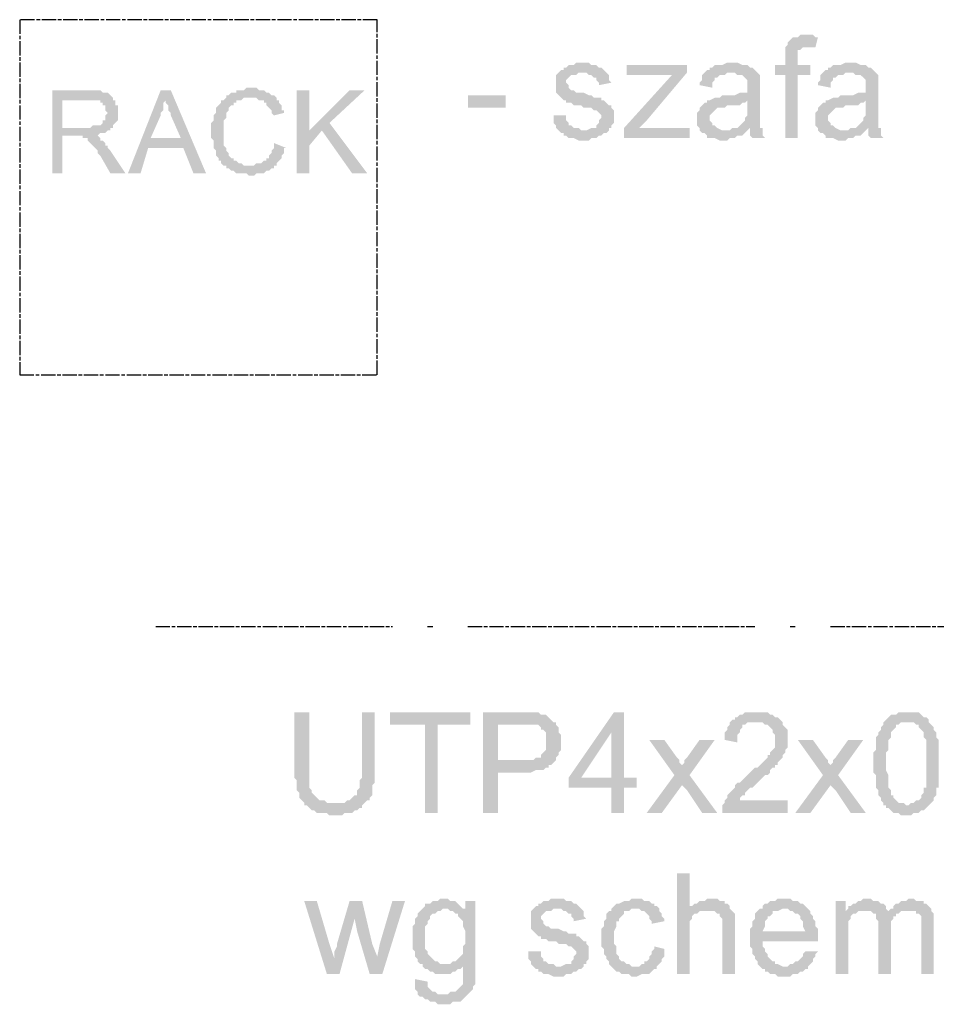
# Model space of a CAD drawing. Header units: millimetres. Extents: x -523 to 1404227, y -783705 to 1038705.
# Tile 430 of 508: x 708755 to 710296, y 233399 to 235054. Entities that reach past the tile are written whole.
import ezdxf

# ---------------------------------------------------------------- set-up
doc = ezdxf.new("R2010")
doc.units = ezdxf.units.MM
doc.linetypes.add('ACAD_ISO08W100', pattern=[36, 24, -3, 6, -3])
doc.layers.add('!!ELEKTRYKA', color=7, linetype='Continuous')

msp = doc.modelspace()

# ---------------------------------------------------------------- hatches: boundary and pattern name
at = {"layer": '!!ELEKTRYKA', "linetype": 'ACAD_ISO08W100'}
for color, points in [(7, [(710076, 235028.82), (710067.53, 235028.82), (710063.3, 235024.59), (710054.83, 235024.59), (710050.6, 235020.35), (710046.36, 235016.12), (710046.36, 235011.88), (710042.13, 235007.65), (710080.23, 235007.65), (710080.23, 235007.65), (710088.7, 235007.65), (710092.93, 235007.65), (710097.16, 235024.59), (710092.93, 235024.59), (710088.7, 235028.82), (710084.46, 235028.82), (710080.23, 235028.82)]), (7, [(710042.13, 235007.65), (710042.13, 235007.65), (710042.13, 234978.02), (710025.2, 234978.02), (710025.2, 234961.08), (710042.13, 234961.08), (710042.13, 234855.25), (710063.3, 234855.25), (710063.3, 234961.08), (710084.46, 234961.08), (710084.46, 234978.02), (710063.3, 234978.02), (710063.3, 234990.72), (710063.3, 234990.72), (710063.3, 234999.18), (710063.3, 235003.42), (710067.53, 235003.42), (710067.53, 235003.42), (710071.76, 235007.65), (710076, 235007.65), (710080.23, 235007.65)]), (7, [(709699.22, 234982.25), (709690.75, 234982.25), (709686.52, 234978.02), (709678.05, 234978.02), (709673.82, 234973.78), (709669.59, 234973.78), (709669.59, 234969.55), (709665.35, 234969.55), (709661.12, 234965.32), (709703.45, 234965.32), (709703.45, 234965.32), (709707.69, 234965.32), (709711.92, 234961.08), (709716.15, 234961.08), (709720.39, 234956.85), (709724.62, 234956.85), (709724.62, 234952.62), (709728.85, 234948.38), (709728.85, 234944.15), (709750.02, 234948.38), (709750.02, 234948.38), (709745.79, 234952.62), (709745.79, 234956.85), (709745.79, 234961.08), (709741.56, 234965.32), (709741.56, 234965.32), (709737.32, 234969.55), (709733.09, 234973.78), (709728.85, 234973.78), (709724.62, 234978.02), (709724.62, 234978.02), (709720.39, 234978.02), (709716.15, 234978.02), (709711.92, 234982.25), (709703.45, 234982.25)]), (7, [(709877.03, 234978.02), (709775.42, 234978.02), (709775.42, 234961.08), (709851.62, 234961.08), (709877.03, 234965.32)]), (7, [(709953.23, 234982.25), (709944.76, 234982.25), (709936.29, 234978.02), (709923.59, 234978.02), (709919.36, 234973.78), (709915.13, 234973.78), (709915.13, 234969.55), (709910.89, 234969.55), (709906.66, 234965.32), (709948.99, 234965.32), (709953.23, 234965.32), (709957.46, 234965.32), (709961.69, 234961.08), (709965.93, 234961.08), (709970.16, 234961.08), (709974.39, 234956.85), (709974.39, 234956.85), (709978.63, 234952.62), (709978.63, 234948.38), (709978.63, 234944.15), (709978.63, 234939.92), (709978.63, 234939.92), (709978.63, 234931.45), (709974.39, 234931.45), (709974.39, 234931.45), (709970.16, 234931.45), (709965.93, 234931.45), (709957.46, 234927.22), (709953.23, 234927.22), (709948.99, 234927.22), (709940.53, 234927.22), (709936.29, 234927.22), (709932.06, 234922.98), (709927.83, 234922.98), (709923.59, 234922.98), (709923.59, 234922.98), (709915.13, 234918.75), (709910.89, 234918.75), (709978.63, 234918.75), (709978.63, 234910.28), (709978.63, 234906.05), (709978.63, 234901.82), (709978.63, 234897.58), (709978.63, 234893.35), (709974.39, 234889.12), (709974.39, 234889.12), (709974.39, 234884.88), (709970.16, 234880.65), (709965.93, 234876.41), (709961.69, 234872.18), (709957.46, 234872.18), (709953.23, 234872.18), (709982.86, 234872.18), (709982.86, 234867.95), (709982.86, 234863.71), (709982.86, 234859.48), (709987.09, 234855.25), (710008.26, 234855.25), (710008.26, 234855.25), (710004.03, 234859.48), (710004.03, 234863.71), (710004.03, 234872.18), (709999.8, 234872.18), (709999.8, 234876.41), (709999.8, 234876.41), (709999.8, 234880.65), (709999.8, 234889.12), (709999.8, 234893.35), (709999.8, 234897.58), (709999.8, 234906.05), (709999.8, 234935.68), (709999.8, 234935.68), (709999.8, 234939.92), (709999.8, 234948.38), (709999.8, 234952.62), (709999.8, 234952.62), (709999.8, 234956.85), (709999.8, 234961.08), (709995.56, 234965.32), (709991.33, 234969.55), (709991.33, 234969.55), (709987.09, 234973.78), (709982.86, 234973.78), (709978.63, 234978.02), (709978.63, 234978.02), (709974.39, 234978.02), (709970.16, 234978.02), (709961.69, 234982.25), (709957.46, 234982.25)]), (7, [(710152.2, 234982.25), (710143.73, 234982.25), (710135.27, 234978.02), (710122.57, 234978.02), (710118.33, 234973.78), (710114.1, 234973.78), (710114.1, 234969.55), (710109.86, 234969.55), (710105.63, 234965.32), (710147.97, 234965.32), (710152.2, 234965.32), (710156.43, 234965.32), (710160.67, 234961.08), (710164.9, 234961.08), (710169.13, 234961.08), (710173.37, 234956.85), (710173.37, 234956.85), (710177.6, 234952.62), (710177.6, 234948.38), (710177.6, 234944.15), (710177.6, 234939.92), (710177.6, 234939.92), (710177.6, 234931.45), (710173.37, 234931.45), (710173.37, 234931.45), (710169.13, 234931.45), (710164.9, 234931.45), (710156.43, 234927.22), (710152.2, 234927.22), (710147.97, 234927.22), (710139.5, 234927.22), (710135.27, 234927.22), (710131.03, 234922.98), (710126.8, 234922.98), (710122.57, 234922.98), (710122.57, 234922.98), (710114.1, 234918.75), (710109.86, 234918.75), (710177.6, 234918.75), (710177.6, 234910.28), (710177.6, 234906.05), (710177.6, 234901.82), (710177.6, 234897.58), (710177.6, 234893.35), (710173.37, 234889.12), (710173.37, 234889.12), (710173.37, 234884.88), (710169.13, 234880.65), (710164.9, 234876.41), (710160.67, 234872.18), (710156.43, 234872.18), (710152.2, 234872.18), (710181.83, 234872.18), (710181.83, 234867.95), (710181.83, 234863.71), (710181.83, 234859.48), (710186.07, 234855.25), (710207.23, 234855.25), (710207.23, 234855.25), (710203, 234859.48), (710203, 234863.71), (710203, 234872.18), (710198.77, 234872.18), (710198.77, 234876.41), (710198.77, 234876.41), (710198.77, 234880.65), (710198.77, 234889.12), (710198.77, 234893.35), (710198.77, 234897.58), (710198.77, 234906.05), (710198.77, 234935.68), (710198.77, 234935.68), (710198.77, 234939.92), (710198.77, 234948.38), (710198.77, 234952.62), (710198.77, 234952.62), (710198.77, 234956.85), (710198.77, 234961.08), (710194.53, 234965.32), (710190.3, 234969.55), (710190.3, 234969.55), (710186.07, 234973.78), (710181.83, 234973.78), (710177.6, 234978.02), (710177.6, 234978.02), (710173.37, 234978.02), (710169.13, 234978.02), (710160.67, 234982.25), (710156.43, 234982.25)]), (7, [(709661.12, 234965.32), (709656.89, 234961.08), (709656.89, 234961.08), (709656.89, 234944.15), (709656.89, 234944.15), (709656.89, 234935.68), (709656.89, 234931.45), (709661.12, 234927.22), (709661.12, 234927.22), (709665.35, 234922.98), (709669.59, 234918.75), (709673.82, 234918.75), (709673.82, 234918.75), (709673.82, 234914.52), (709678.05, 234914.52), (709682.29, 234914.52), (709686.52, 234910.28), (709690.75, 234910.28), (709699.22, 234910.28), (709703.45, 234906.05), (709707.69, 234906.05), (709716.15, 234906.05), (709720.39, 234901.82), (709724.62, 234901.82), (709724.62, 234901.82), (709728.85, 234897.58), (709733.09, 234893.35), (709733.09, 234889.12), (709733.09, 234889.12), (709728.85, 234884.88), (709728.85, 234880.65), (709724.62, 234876.41), (709724.62, 234872.18), (709720.39, 234872.18), (709716.15, 234872.18), (709707.69, 234867.95), (709703.45, 234867.95), (709661.12, 234867.95), (709665.35, 234863.71), (709669.59, 234863.71), (709669.59, 234863.71), (709669.59, 234859.48), (709673.82, 234859.48), (709678.05, 234855.25), (709682.29, 234855.25), (709686.52, 234855.25), (709694.99, 234851.01), (709699.22, 234851.01), (709703.45, 234851.01), (709707.69, 234851.01), (709711.92, 234851.01), (709716.15, 234855.25), (709720.39, 234855.25), (709724.62, 234855.25), (709728.85, 234859.48), (709733.09, 234859.48), (709737.32, 234863.71), (709741.56, 234863.71), (709745.79, 234867.95), (709745.79, 234872.18), (709750.02, 234872.18), (709750.02, 234876.41), (709754.26, 234880.65), (709754.26, 234884.88), (709754.26, 234893.35), (709754.26, 234893.35), (709754.26, 234897.58), (709754.26, 234901.82), (709750.02, 234906.05), (709750.02, 234910.28), (709745.79, 234910.28), (709741.56, 234914.52), (709737.32, 234918.75), (709733.09, 234918.75), (709733.09, 234922.98), (709728.85, 234922.98), (709724.62, 234922.98), (709720.39, 234922.98), (709716.15, 234927.22), (709711.92, 234927.22), (709703.45, 234931.45), (709703.45, 234931.45), (709694.99, 234931.45), (709690.75, 234931.45), (709686.52, 234935.68), (709686.52, 234935.68), (709686.52, 234935.68), (709682.29, 234935.68), (709678.05, 234939.92), (709678.05, 234944.15), (709673.82, 234948.38), (709673.82, 234952.62), (709678.05, 234956.85), (709682.29, 234961.08), (709682.29, 234961.08), (709686.52, 234961.08), (709690.75, 234961.08), (709694.99, 234965.32), (709703.45, 234965.32)]), (7, [(709877.03, 234965.32), (709851.62, 234961.08), (709771.19, 234872.18), (709771.19, 234855.25), (709796.59, 234872.18), (709809.29, 234884.88)]), (7, [(709906.66, 234965.32), (709902.43, 234961.08), (709902.43, 234952.62), (709898.19, 234948.38), (709898.19, 234944.15), (709919.36, 234939.92), (709919.36, 234944.15), (709919.36, 234948.38), (709923.59, 234952.62), (709923.59, 234956.85), (709927.83, 234956.85), (709932.06, 234961.08), (709936.29, 234961.08), (709940.53, 234961.08), (709944.76, 234965.32), (709948.99, 234965.32)]), (7, [(710105.63, 234965.32), (710101.4, 234961.08), (710101.4, 234952.62), (710097.16, 234948.38), (710097.16, 234944.15), (710118.33, 234939.92), (710118.33, 234944.15), (710118.33, 234948.38), (710122.57, 234952.62), (710122.57, 234956.85), (710126.8, 234956.85), (710131.03, 234961.08), (710135.27, 234961.08), (710139.5, 234961.08), (710143.73, 234965.32), (710147.97, 234965.32)]), (14, [(708869.47, 234935.68), (708810.2, 234935.68), (708810.2, 234795.98), (708827.13, 234795.98), (708827.13, 234859.48), (708848.3, 234859.48), (708882.17, 234859.48), (708882.17, 234859.48), (708886.4, 234859.48), (708890.63, 234863.71), (708894.87, 234863.71), (708899.1, 234863.71), (708903.33, 234867.95), (708907.57, 234867.95), (708907.57, 234872.18), (708911.8, 234872.18), (708911.8, 234872.18), (708827.13, 234872.18), (708827.13, 234918.75), (708869.47, 234918.75), (708911.8, 234922.98), (708907.57, 234927.22), (708907.57, 234927.22), (708903.33, 234931.45), (708899.1, 234931.45), (708899.1, 234931.45), (708894.87, 234931.45), (708890.63, 234935.68), (708886.4, 234935.68), (708886.4, 234935.68), (708882.17, 234935.68), (708873.7, 234935.68)]), (14, [(709009.17, 234935.68), (708992.24, 234935.68), (708937.2, 234795.98), (708958.37, 234795.98), (708971.07, 234838.31), (709030.34, 234838.31), (708975.3, 234855.25), (708992.24, 234893.35), (708992.24, 234893.35), (708992.24, 234897.58), (708996.47, 234901.82), (708996.47, 234906.05), (708996.47, 234910.28), (708996.47, 234914.52), (709000.7, 234918.75), (709000.7, 234922.98)]), (14, [(709009.17, 234935.68), (709000.7, 234922.98), (709000.7, 234914.52), (709004.94, 234910.28), (709004.94, 234910.28), (709004.94, 234906.05), (709004.94, 234901.82), (709009.17, 234897.58), (709009.17, 234893.35), (709026.1, 234855.25), (708975.3, 234855.25), (709030.34, 234838.31), (709047.27, 234795.98), (709068.44, 234795.98)]), (14, [(709144.64, 234939.92), (709144.64, 234939.92), (709136.17, 234939.92), (709131.94, 234935.68), (709127.71, 234935.68), (709123.47, 234935.68), (709119.24, 234935.68), (709119.24, 234931.45), (709115.01, 234931.45), (709110.77, 234931.45), (709110.77, 234931.45), (709106.54, 234927.22), (709102.31, 234927.22), (709102.31, 234922.98), (709098.07, 234918.75), (709093.84, 234918.75), (709093.84, 234914.52), (709089.61, 234910.28), (709089.61, 234910.28), (709085.37, 234906.05), (709085.37, 234906.05), (709085.37, 234901.82), (709085.37, 234897.58), (709081.14, 234893.35), (709081.14, 234889.12), (709081.14, 234889.12), (709081.14, 234884.88), (709076.9, 234880.65), (709076.9, 234876.41), (709076.9, 234872.18), (709076.9, 234867.95), (709076.9, 234863.71), (709076.9, 234859.48), (709076.9, 234855.25), (709081.14, 234851.01), (709081.14, 234846.78), (709081.14, 234842.55), (709081.14, 234838.31), (709081.14, 234838.31), (709085.37, 234834.08), (709085.37, 234829.85), (709085.37, 234829.85), (709085.37, 234825.61), (709089.61, 234821.38), (709089.61, 234817.15), (709093.84, 234817.15), (709093.84, 234812.91), (709098.07, 234808.68), (709102.31, 234808.68), (709102.31, 234804.45), (709106.54, 234804.45), (709110.77, 234800.21), (709115.01, 234800.21), (709115.01, 234800.21), (709119.24, 234795.98), (709123.47, 234795.98), (709127.71, 234795.98), (709131.94, 234795.98), (709136.17, 234795.98), (709140.41, 234791.75), (709144.64, 234791.75), (709144.64, 234791.75), (709148.87, 234791.75), (709153.11, 234795.98), (709157.34, 234795.98), (709161.57, 234795.98), (709165.81, 234795.98), (709170.04, 234800.21), (709170.04, 234800.21), (709174.27, 234800.21), (709178.51, 234804.45), (709182.74, 234804.45), (709182.74, 234808.68), (709140.41, 234808.68), (709140.41, 234808.68), (709136.17, 234808.68), (709131.94, 234808.68), (709127.71, 234812.91), (709127.71, 234812.91), (709123.47, 234812.91), (709119.24, 234817.15), (709115.01, 234817.15), (709115.01, 234821.38), (709110.77, 234821.38), (709106.54, 234825.61), (709106.54, 234829.85), (709102.31, 234834.08), (709102.31, 234834.08), (709102.31, 234838.31), (709102.31, 234838.31), (709098.07, 234842.55), (709098.07, 234846.78), (709098.07, 234851.01), (709098.07, 234855.25), (709098.07, 234859.48), (709098.07, 234863.71), (709098.07, 234867.95), (709098.07, 234867.95), (709098.07, 234872.18), (709098.07, 234876.41), (709098.07, 234880.65), (709098.07, 234880.65), (709098.07, 234884.88), (709102.31, 234889.12), (709102.31, 234893.35), (709102.31, 234897.58), (709106.54, 234901.82), (709106.54, 234901.82), (709106.54, 234906.05), (709110.77, 234910.28), (709115.01, 234910.28), (709115.01, 234914.52), (709119.24, 234914.52), (709119.24, 234918.75), (709123.47, 234918.75), (709127.71, 234918.75), (709131.94, 234922.98), (709136.17, 234922.98), (709140.41, 234922.98), (709144.64, 234922.98), (709186.97, 234922.98), (709182.74, 234927.22), (709178.51, 234927.22), (709178.51, 234927.22), (709174.27, 234931.45), (709170.04, 234931.45), (709165.81, 234935.68), (709165.81, 234935.68), (709161.57, 234935.68), (709157.34, 234935.68), (709153.11, 234939.92), (709148.87, 234939.92)]), (14, [(709242.01, 234935.68), (709220.84, 234935.68), (709220.84, 234795.98), (709242.01, 234795.98), (709242.01, 234842.55), (709242.01, 234867.95)]), (14, [(709335.14, 234935.68), (709309.74, 234935.68), (709242.01, 234867.95), (709242.01, 234842.55), (709263.18, 234867.95), (709275.88, 234880.65)]), (14, [(708911.8, 234922.98), (708869.47, 234918.75), (708890.63, 234918.75), (708890.63, 234914.52), (708894.87, 234914.52), (708894.87, 234910.28), (708899.1, 234910.28), (708899.1, 234906.05), (708899.1, 234901.82), (708903.33, 234897.58), (708903.33, 234897.58), (708899.1, 234893.35), (708899.1, 234889.12), (708899.1, 234884.88), (708894.87, 234884.88), (708894.87, 234880.65), (708890.63, 234876.41), (708886.4, 234876.41), (708886.4, 234876.41), (708882.17, 234876.41), (708877.93, 234876.41), (708877.93, 234876.41), (708873.7, 234872.18), (708865.23, 234872.18), (708827.13, 234872.18), (708911.8, 234872.18), (708911.8, 234876.41), (708916.03, 234880.65), (708916.03, 234880.65), (708920.27, 234884.88), (708920.27, 234889.12), (708920.27, 234893.35), (708920.27, 234897.58), (708920.27, 234901.82), (708920.27, 234906.05), (708920.27, 234910.28), (708916.03, 234910.28), (708916.03, 234914.52), (708916.03, 234918.75), (708911.8, 234918.75)]), (14, [(709186.97, 234922.98), (709144.64, 234922.98), (709153.11, 234922.98), (709157.34, 234918.75), (709161.57, 234918.75), (709165.81, 234918.75), (709165.81, 234914.52), (709170.04, 234914.52), (709170.04, 234910.28), (709174.27, 234906.05), (709174.27, 234906.05), (709178.51, 234901.82), (709178.51, 234897.58), (709182.74, 234893.35), (709199.67, 234897.58), (709199.67, 234901.82), (709195.44, 234901.82), (709195.44, 234906.05), (709195.44, 234910.28), (709191.21, 234914.52), (709191.21, 234918.75), (709186.97, 234918.75)]), (7, [(709910.89, 234918.75), (709910.89, 234914.52), (709906.66, 234914.52), (709902.43, 234910.28), (709902.43, 234910.28), (709898.19, 234906.05), (709898.19, 234901.82), (709893.96, 234897.58), (709893.96, 234893.35), (709893.96, 234889.12), (709893.96, 234889.12), (709893.96, 234880.65), (709893.96, 234876.41), (709898.19, 234872.18), (709898.19, 234867.95), (709902.43, 234863.71), (709906.66, 234863.71), (709906.66, 234863.71), (709910.89, 234859.48), (709910.89, 234855.25), (709915.13, 234855.25), (709919.36, 234855.25), (709923.59, 234855.25), (709932.06, 234851.01), (709936.29, 234851.01), (709940.53, 234851.01), (709944.76, 234851.01), (709948.99, 234855.25), (709953.23, 234855.25), (709957.46, 234855.25), (709961.69, 234859.48), (709965.93, 234859.48), (709970.16, 234859.48), (709974.39, 234863.71), (709978.63, 234867.95), (709940.53, 234867.95), (709940.53, 234867.95), (709936.29, 234867.95), (709927.83, 234872.18), (709927.83, 234872.18), (709923.59, 234876.41), (709919.36, 234876.41), (709919.36, 234880.65), (709915.13, 234884.88), (709915.13, 234889.12), (709915.13, 234889.12), (709915.13, 234893.35), (709919.36, 234897.58), (709919.36, 234897.58), (709923.59, 234901.82), (709927.83, 234906.05), (709932.06, 234906.05), (709936.29, 234906.05), (709940.53, 234906.05), (709944.76, 234910.28), (709948.99, 234910.28), (709953.23, 234910.28), (709957.46, 234910.28), (709965.93, 234910.28), (709970.16, 234914.52), (709974.39, 234914.52), (709974.39, 234914.52), (709978.63, 234918.75)]), (7, [(710109.86, 234918.75), (710109.86, 234914.52), (710105.63, 234914.52), (710101.4, 234910.28), (710101.4, 234910.28), (710097.16, 234906.05), (710097.16, 234901.82), (710092.93, 234897.58), (710092.93, 234893.35), (710092.93, 234889.12), (710092.93, 234889.12), (710092.93, 234880.65), (710092.93, 234876.41), (710097.16, 234872.18), (710097.16, 234867.95), (710101.4, 234863.71), (710105.63, 234863.71), (710105.63, 234863.71), (710109.86, 234859.48), (710109.86, 234855.25), (710114.1, 234855.25), (710118.33, 234855.25), (710122.57, 234855.25), (710131.03, 234851.01), (710135.27, 234851.01), (710139.5, 234851.01), (710143.73, 234851.01), (710147.97, 234855.25), (710152.2, 234855.25), (710156.43, 234855.25), (710160.67, 234859.48), (710164.9, 234859.48), (710169.13, 234859.48), (710173.37, 234863.71), (710177.6, 234867.95), (710139.5, 234867.95), (710139.5, 234867.95), (710135.27, 234867.95), (710126.8, 234872.18), (710126.8, 234872.18), (710122.57, 234876.41), (710118.33, 234876.41), (710118.33, 234880.65), (710114.1, 234884.88), (710114.1, 234889.12), (710114.1, 234889.12), (710114.1, 234893.35), (710118.33, 234897.58), (710118.33, 234897.58), (710122.57, 234901.82), (710126.8, 234906.05), (710131.03, 234906.05), (710135.27, 234906.05), (710139.5, 234906.05), (710143.73, 234910.28), (710147.97, 234910.28), (710152.2, 234910.28), (710156.43, 234910.28), (710164.9, 234910.28), (710169.13, 234914.52), (710173.37, 234914.52), (710173.37, 234914.52), (710177.6, 234918.75)]), (7, [(709673.82, 234893.35), (709652.65, 234893.35), (709652.65, 234880.65), (709656.89, 234876.41), (709656.89, 234872.18), (709661.12, 234867.95), (709703.45, 234867.95), (709703.45, 234867.95), (709699.22, 234867.95), (709694.99, 234872.18), (709690.75, 234872.18), (709686.52, 234872.18), (709682.29, 234876.41), (709678.05, 234876.41), (709678.05, 234880.65), (709673.82, 234884.88), (709673.82, 234889.12)]), (7, [(709953.23, 234872.18), (709948.99, 234867.95), (709940.53, 234867.95), (709978.63, 234867.95), (709982.86, 234872.18)]), (7, [(710152.2, 234872.18), (710147.97, 234867.95), (710139.5, 234867.95), (710177.6, 234867.95), (710181.83, 234872.18)]), (14, [(708882.17, 234859.48), (708848.3, 234859.48), (708861, 234859.48), (708861, 234855.25), (708865.23, 234855.25), (708869.47, 234855.25), (708869.47, 234851.01), (708869.47, 234851.01), (708873.7, 234846.78), (708877.93, 234842.55), (708877.93, 234842.55), (708877.93, 234842.55), (708882.17, 234838.31), (708882.17, 234838.31), (708886.4, 234834.08), (708886.4, 234829.85), (708890.63, 234825.61), (708907.57, 234795.98), (708932.97, 234795.98), (708907.57, 234834.08), (708907.57, 234834.08), (708903.33, 234838.31), (708903.33, 234842.55), (708899.1, 234842.55), (708899.1, 234846.78), (708894.87, 234851.01), (708890.63, 234851.01), (708890.63, 234855.25), (708890.63, 234855.25), (708886.4, 234859.48)]), (14, [(709182.74, 234846.78), (709182.74, 234846.78), (709182.74, 234838.31), (709178.51, 234834.08), (709178.51, 234829.85), (709174.27, 234825.61), (709174.27, 234821.38), (709170.04, 234821.38), (709170.04, 234817.15), (709165.81, 234817.15), (709165.81, 234817.15), (709161.57, 234812.91), (709157.34, 234812.91), (709153.11, 234812.91), (709148.87, 234808.68), (709144.64, 234808.68), (709140.41, 234808.68), (709182.74, 234808.68), (709186.97, 234808.68), (709186.97, 234812.91), (709191.21, 234817.15), (709191.21, 234817.15), (709195.44, 234821.38), (709195.44, 234825.61), (709199.67, 234829.85), (709199.67, 234834.08), (709199.67, 234838.31), (709203.91, 234838.31)]), (7, [(709242.01, 233890.02), (709216.61, 233890.02), (709216.61, 233792.65), (709216.61, 233792.65), (709216.61, 233784.19), (709216.61, 233779.95), (709220.84, 233775.72), (709220.84, 233771.49), (709220.84, 233767.25), (709220.84, 233763.02), (709220.84, 233758.79), (709225.08, 233754.55), (709225.08, 233750.32), (709225.08, 233750.32), (709225.08, 233746.09), (709229.31, 233741.85), (709233.54, 233737.62), (709284.34, 233737.62), (709280.11, 233737.62), (709275.88, 233737.62), (709271.64, 233737.62), (709267.41, 233741.85), (709263.18, 233741.85), (709258.94, 233741.85), (709254.71, 233746.09), (709250.48, 233750.32), (709250.48, 233750.32), (709246.24, 233754.55), (709246.24, 233758.79), (709242.01, 233763.02), (709242.01, 233767.25), (709242.01, 233771.49), (709242.01, 233775.72), (709242.01, 233779.95), (709242.01, 233788.42), (709242.01, 233792.65)]), (7, [(709352.08, 233890.02), (709330.91, 233890.02), (709330.91, 233779.95), (709326.68, 233775.72), (709326.68, 233771.49), (709326.68, 233767.25), (709326.68, 233763.02), (709322.44, 233758.79), (709322.44, 233754.55), (709322.44, 233750.32), (709318.21, 233750.32), (709318.21, 233750.32), (709313.98, 233746.09), (709313.98, 233746.09), (709309.74, 233741.85), (709305.51, 233741.85), (709301.28, 233737.62), (709292.81, 233737.62), (709288.58, 233737.62), (709284.34, 233737.62), (709233.54, 233737.62), (709233.54, 233733.39), (709237.78, 233733.39), (709242.01, 233729.15), (709246.24, 233724.92), (709250.48, 233724.92), (709250.48, 233724.92), (709254.71, 233720.69), (709258.94, 233720.69), (709263.18, 233720.69), (709271.64, 233720.69), (709275.88, 233716.45), (709280.11, 233716.45), (709284.34, 233716.45), (709288.58, 233716.45), (709297.04, 233716.45), (709301.28, 233720.69), (709305.51, 233720.69), (709309.74, 233720.69), (709313.98, 233720.69), (709318.21, 233724.92), (709322.44, 233724.92), (709326.68, 233729.15), (709330.91, 233729.15), (709330.91, 233733.39), (709335.14, 233737.62), (709339.38, 233741.85), (709343.61, 233741.85), (709343.61, 233746.09), (709347.85, 233750.32), (709347.85, 233754.55), (709347.85, 233758.79), (709347.85, 233763.02), (709347.85, 233767.25), (709352.08, 233771.49), (709352.08, 233775.72), (709352.08, 233779.95), (709352.08, 233788.42), (709352.08, 233792.65)]), (7, [(709512.95, 233890.02), (709377.48, 233890.02), (709377.48, 233868.86), (709436.75, 233868.86), (709436.75, 233720.69), (709457.91, 233720.69), (709457.91, 233868.86), (709512.95, 233868.86)]), (7, [(709597.62, 233890.02), (709534.12, 233890.02), (709534.12, 233720.69), (709559.52, 233720.69), (709559.52, 233788.42), (709601.85, 233788.42), (709606.09, 233788.42), (709610.32, 233788.42), (709614.55, 233788.42), (709623.02, 233792.65), (709627.25, 233792.65), (709631.49, 233792.65), (709635.72, 233792.65), (709639.95, 233796.89), (709644.19, 233796.89), (709644.19, 233801.12), (709648.42, 233801.12), (709652.65, 233805.35), (709652.65, 233805.35), (709559.52, 233809.59), (709559.52, 233868.86), (709601.85, 233868.86), (709656.89, 233873.09), (709652.65, 233873.09), (709648.42, 233877.32), (709644.19, 233881.56), (709644.19, 233881.56), (709639.95, 233885.79), (709635.72, 233885.79), (709631.49, 233885.79), (709627.25, 233890.02), (709623.02, 233890.02), (709618.79, 233890.02), (709614.55, 233890.02), (709610.32, 233890.02), (709606.09, 233890.02)]), (7, [(709771.19, 233890.02), (709754.26, 233890.02), (709678.05, 233779.95), (709678.05, 233763.02), (709750.02, 233763.02), (709750.02, 233720.69), (709771.19, 233720.69), (709771.19, 233763.02), (709792.36, 233763.02), (709792.36, 233779.95), (709771.19, 233779.95), (709699.22, 233779.95), (709750.02, 233856.16)]), (7, [(709771.19, 233890.02), (709750.02, 233856.16), (709750.02, 233779.95), (709699.22, 233779.95), (709771.19, 233779.95)]), (7, [(709995.56, 233890.02), (709974.39, 233890.02), (709970.16, 233885.79), (709965.93, 233885.79), (709961.69, 233881.56), (709957.46, 233881.56), (709957.46, 233877.32), (709953.23, 233877.32), (709948.99, 233873.09), (709948.99, 233868.86), (709944.76, 233864.62), (709944.76, 233860.39), (709940.53, 233856.16), (709940.53, 233851.92), (709940.53, 233847.69), (709940.53, 233843.46), (709961.69, 233839.22), (709961.69, 233843.46), (709961.69, 233847.69), (709961.69, 233851.92), (709965.93, 233856.16), (709965.93, 233860.39), (709970.16, 233864.62), (709970.16, 233868.86), (709974.39, 233868.86), (709978.63, 233873.09), (709982.86, 233873.09), (709987.09, 233873.09), (709995.56, 233873.09), (710037.9, 233873.09), (710033.66, 233877.32), (710033.66, 233877.32), (710029.43, 233881.56), (710025.2, 233881.56), (710020.96, 233885.79), (710016.73, 233885.79), (710012.5, 233890.02), (710008.26, 233890.02), (710004.03, 233890.02), (709999.8, 233890.02)]), (7, [(710245.33, 233890.02), (710245.33, 233890.02), (710232.63, 233890.02), (710228.4, 233885.79), (710224.17, 233885.79), (710219.93, 233885.79), (710215.7, 233881.56), (710215.7, 233881.56), (710211.47, 233877.32), (710207.23, 233873.09), (710245.33, 233873.09), (710249.57, 233873.09), (710253.8, 233873.09), (710258.04, 233873.09), (710262.27, 233868.86), (710266.5, 233868.86), (710266.5, 233864.62), (710270.74, 233860.39), (710270.74, 233860.39), (710274.97, 233856.16), (710274.97, 233856.16), (710274.97, 233851.92), (710274.97, 233847.69), (710279.2, 233843.46), (710279.2, 233839.22), (710279.2, 233834.99), (710279.2, 233830.75), (710279.2, 233822.29), (710279.2, 233818.05), (710279.2, 233809.59), (710279.2, 233805.35), (710279.2, 233805.35), (710279.2, 233796.89), (710279.2, 233788.42), (710279.2, 233784.19), (710279.2, 233779.95), (710279.2, 233775.72), (710279.2, 233767.25), (710279.2, 233763.02), (710274.97, 233763.02), (710274.97, 233758.79), (710274.97, 233754.55), (710270.74, 233750.32), (710270.74, 233750.32), (710270.74, 233746.09), (710266.5, 233741.85), (710262.27, 233741.85), (710258.04, 233737.62), (710253.8, 233737.62), (710249.57, 233733.39), (710245.33, 233733.39), (710211.47, 233733.39), (710211.47, 233729.15), (710215.7, 233729.15), (710219.93, 233724.92), (710224.17, 233720.69), (710228.4, 233720.69), (710232.63, 233720.69), (710236.87, 233716.45), (710241.1, 233716.45), (710245.33, 233716.45), (710249.57, 233716.45), (710253.8, 233716.45), (710258.04, 233720.69), (710262.27, 233720.69), (710266.5, 233720.69), (710270.74, 233724.92), (710274.97, 233724.92), (710279.2, 233729.15), (710279.2, 233729.15), (710283.44, 233733.39), (710283.44, 233733.39), (710287.67, 233737.62), (710291.91, 233741.85), (710291.91, 233746.09), (710296.14, 233750.32), (710296.14, 233754.55), (710296.14, 233758.79), (710296.14, 233763.02), (710300.37, 233763.02), (710300.37, 233767.25), (710300.37, 233771.49), (710300.37, 233779.95), (710300.37, 233784.19), (710300.37, 233788.42), (710300.37, 233792.65), (710300.37, 233796.89), (710300.37, 233805.35), (710300.37, 233805.35), (710300.37, 233813.82), (710300.37, 233818.05), (710300.37, 233822.29), (710300.37, 233826.52), (710300.37, 233830.75), (710300.37, 233834.99), (710300.37, 233839.22), (710300.37, 233843.46), (710296.14, 233847.69), (710296.14, 233851.92), (710296.14, 233856.16), (710291.91, 233860.39), (710291.91, 233864.62), (710287.67, 233868.86), (710283.44, 233873.09), (710283.44, 233877.32), (710279.2, 233881.56), (710274.97, 233881.56), (710270.74, 233885.79), (710270.74, 233885.79), (710266.5, 233890.02), (710262.27, 233890.02), (710258.04, 233890.02), (710253.8, 233890.02)]), (7, [(709656.89, 233873.09), (709601.85, 233868.86), (709627.25, 233868.86), (709631.49, 233864.62), (709631.49, 233860.39), (709635.72, 233860.39), (709635.72, 233860.39), (709639.95, 233856.16), (709639.95, 233851.92), (709639.95, 233847.69), (709639.95, 233839.22), (709639.95, 233839.22), (709639.95, 233834.99), (709639.95, 233826.52), (709639.95, 233826.52), (709635.72, 233822.29), (709631.49, 233818.05), (709631.49, 233818.05), (709631.49, 233813.82), (709627.25, 233813.82), (709623.02, 233813.82), (709618.79, 233809.59), (709614.55, 233809.59), (709606.09, 233809.59), (709601.85, 233809.59), (709559.52, 233809.59), (709652.65, 233805.35), (709656.89, 233809.59), (709656.89, 233813.82), (709661.12, 233818.05), (709661.12, 233822.29), (709665.35, 233826.52), (709665.35, 233830.75), (709665.35, 233834.99), (709665.35, 233839.22), (709665.35, 233843.46), (709665.35, 233847.69), (709665.35, 233851.92), (709661.12, 233856.16), (709661.12, 233860.39), (709661.12, 233864.62), (709656.89, 233868.86)]), (7, [(710037.9, 233873.09), (709995.56, 233873.09), (710004.03, 233873.09), (710008.26, 233868.86), (710012.5, 233868.86), (710016.73, 233864.62), (710016.73, 233864.62), (710020.96, 233860.39), (710020.96, 233856.16), (710025.2, 233851.92), (710025.2, 233847.69), (710025.2, 233843.46), (710025.2, 233839.22), (710025.2, 233834.99), (710025.2, 233830.75), (710020.96, 233826.52), (710016.73, 233822.29), (710016.73, 233818.05), (710012.5, 233818.05), (710012.5, 233813.82), (710008.26, 233809.59), (710008.26, 233809.59), (710004.03, 233805.35), (709999.8, 233801.12), (709995.56, 233796.89), (709991.33, 233796.89), (709987.09, 233792.65), (709982.86, 233788.42), (709978.63, 233784.19), (709974.39, 233779.95), (709970.16, 233775.72), (709965.93, 233771.49), (709961.69, 233771.49), (709957.46, 233767.25), (709957.46, 233763.02), (709953.23, 233758.79), (709953.23, 233758.79), (709948.99, 233754.55), (709944.76, 233750.32), (709944.76, 233746.09), (709940.53, 233741.85), (709940.53, 233737.62), (709936.29, 233733.39), (709936.29, 233733.39), (709936.29, 233729.15), (709936.29, 233724.92), (709936.29, 233720.69), (710046.36, 233720.69), (710046.36, 233741.85), (709965.93, 233741.85), (709965.93, 233741.85), (709965.93, 233746.09), (709970.16, 233750.32), (709974.39, 233750.32), (709974.39, 233754.55), (709974.39, 233754.55), (709978.63, 233758.79), (709982.86, 233763.02), (709987.09, 233763.02), (709991.33, 233767.25), (709995.56, 233771.49), (709999.8, 233775.72), (710004.03, 233779.95), (710008.26, 233784.19), (710012.5, 233784.19), (710016.73, 233788.42), (710016.73, 233792.65), (710020.96, 233796.89), (710025.2, 233796.89), (710025.2, 233801.12), (710029.43, 233801.12), (710029.43, 233805.35), (710033.66, 233809.59), (710037.9, 233813.82), (710037.9, 233818.05), (710042.13, 233822.29), (710042.13, 233822.29), (710042.13, 233826.52), (710046.36, 233830.75), (710046.36, 233834.99), (710046.36, 233839.22), (710046.36, 233843.46), (710046.36, 233843.46), (710046.36, 233847.69), (710046.36, 233856.16), (710046.36, 233860.39), (710042.13, 233864.62), (710042.13, 233864.62), (710037.9, 233868.86)]), (7, [(710207.23, 233873.09), (710207.23, 233868.86), (710203, 233864.62), (710203, 233860.39), (710198.77, 233856.16), (710198.77, 233851.92), (710198.77, 233851.92), (710194.53, 233847.69), (710194.53, 233843.46), (710194.53, 233839.22), (710194.53, 233834.99), (710194.53, 233830.75), (710194.53, 233826.52), (710190.3, 233822.29), (710190.3, 233813.82), (710190.3, 233809.59), (710190.3, 233805.35), (710190.3, 233801.12), (710190.3, 233796.89), (710190.3, 233788.42), (710194.53, 233784.19), (710194.53, 233779.95), (710194.53, 233775.72), (710194.53, 233767.25), (710194.53, 233763.02), (710198.77, 233758.79), (710198.77, 233754.55), (710198.77, 233750.32), (710203, 233746.09), (710203, 233746.09), (710203, 233741.85), (710207.23, 233737.62), (710207.23, 233733.39), (710211.47, 233733.39), (710245.33, 233733.39), (710245.33, 233733.39), (710241.1, 233737.62), (710236.87, 233737.62), (710232.63, 233737.62), (710228.4, 233741.85), (710224.17, 233746.09), (710224.17, 233750.32), (710224.17, 233750.32), (710219.93, 233750.32), (710219.93, 233754.55), (710219.93, 233758.79), (710215.7, 233763.02), (710215.7, 233767.25), (710215.7, 233771.49), (710215.7, 233775.72), (710215.7, 233779.95), (710215.7, 233784.19), (710211.47, 233792.65), (710211.47, 233796.89), (710211.47, 233805.35), (710211.47, 233809.59), (710211.47, 233813.82), (710211.47, 233822.29), (710215.7, 233826.52), (710215.7, 233830.75), (710215.7, 233834.99), (710215.7, 233839.22), (710215.7, 233843.46), (710219.93, 233847.69), (710219.93, 233851.92), (710219.93, 233856.16), (710224.17, 233860.39), (710224.17, 233860.39), (710228.4, 233864.62), (710228.4, 233868.86), (710232.63, 233868.86), (710236.87, 233873.09), (710241.1, 233873.09), (710245.33, 233873.09)]), (7, [(709838.92, 233843.46), (709813.52, 233843.46), (709855.86, 233784.19), (709868.56, 233767.25), (709877.03, 233758.79), (709902.43, 233720.69), (709927.83, 233720.69), (709881.26, 233784.19), (709868.56, 233801.12), (709868.56, 233801.12), (709864.33, 233805.35), (709864.33, 233809.59), (709860.09, 233813.82)]), (7, [(709923.59, 233843.46), (709898.19, 233843.46), (709877.03, 233813.82), (709877.03, 233813.82), (709872.79, 233809.59), (709872.79, 233805.35), (709868.56, 233801.12), (709881.26, 233784.19)]), (7, [(710088.7, 233843.46), (710063.3, 233843.46), (710105.63, 233784.19), (710118.33, 233767.25), (710126.8, 233758.79), (710152.2, 233720.69), (710177.6, 233720.69), (710131.03, 233784.19), (710118.33, 233801.12), (710118.33, 233801.12), (710114.1, 233805.35), (710114.1, 233809.59), (710109.86, 233813.82)]), (7, [(710173.37, 233843.46), (710147.97, 233843.46), (710126.8, 233813.82), (710126.8, 233813.82), (710122.57, 233809.59), (710122.57, 233805.35), (710118.33, 233801.12), (710131.03, 233784.19)]), (7, [(709881.26, 233619.08), (709860.09, 233619.08), (709860.09, 233449.74), (709881.26, 233449.74), (709881.26, 233517.48), (709881.26, 233521.71), (709881.26, 233525.95), (709881.26, 233530.18), (709881.26, 233534.41), (709881.26, 233538.65), (709885.49, 233542.88), (709885.49, 233547.11), (709889.73, 233551.35), (709893.96, 233551.35), (709898.19, 233555.58), (709902.43, 233555.58), (709906.66, 233555.58), (709910.89, 233555.58), (709881.26, 233559.81)]), (7, [(709466.38, 233576.75), (709466.38, 233576.75), (709462.15, 233576.75), (709457.91, 233572.51), (709453.68, 233572.51), (709449.45, 233572.51), (709445.21, 233568.28), (709440.98, 233568.28), (709436.75, 233568.28), (709436.75, 233564.05), (709432.51, 233559.81), (709470.62, 233559.81), (709474.85, 233559.81), (709479.08, 233555.58), (709504.48, 233559.81), (709504.48, 233559.81), (709500.25, 233559.81), (709496.02, 233564.05), (709491.78, 233568.28), (709491.78, 233568.28), (709487.55, 233572.51), (709483.32, 233572.51), (709479.08, 233572.51), (709474.85, 233576.75)]), (7, [(709656.89, 233576.75), (709648.42, 233576.75), (709644.19, 233572.51), (709635.72, 233572.51), (709631.49, 233568.28), (709627.25, 233568.28), (709627.25, 233564.05), (709623.02, 233564.05), (709618.79, 233559.81), (709661.12, 233559.81), (709661.12, 233559.81), (709665.35, 233559.81), (709669.59, 233555.58), (709673.82, 233555.58), (709678.05, 233551.35), (709682.29, 233551.35), (709682.29, 233547.11), (709686.52, 233542.88), (709686.52, 233538.65), (709707.69, 233542.88), (709707.69, 233542.88), (709703.45, 233547.11), (709703.45, 233551.35), (709703.45, 233555.58), (709699.22, 233559.81), (709699.22, 233559.81), (709694.99, 233564.05), (709690.75, 233568.28), (709686.52, 233568.28), (709682.29, 233572.51), (709682.29, 233572.51), (709678.05, 233572.51), (709673.82, 233572.51), (709669.59, 233576.75), (709661.12, 233576.75)]), (7, [(709788.12, 233576.75), (709788.12, 233576.75), (709783.89, 233576.75), (709779.66, 233572.51), (709775.42, 233572.51), (709771.19, 233572.51), (709762.72, 233568.28), (709762.72, 233568.28), (709758.49, 233568.28), (709754.26, 233564.05), (709750.02, 233559.81), (709750.02, 233555.58), (709745.79, 233555.58), (709741.56, 233551.35), (709741.56, 233547.11), (709741.56, 233542.88), (709737.32, 233538.65), (709737.32, 233534.41), (709737.32, 233530.18), (709733.09, 233525.95), (709733.09, 233521.71), (709733.09, 233517.48), (709733.09, 233509.01), (709733.09, 233504.78), (709733.09, 233500.55), (709733.09, 233496.31), (709737.32, 233492.08), (709737.32, 233487.85), (709737.32, 233483.61), (709741.56, 233479.38), (709741.56, 233475.15), (709745.79, 233470.91), (709745.79, 233466.68), (709750.02, 233462.45), (709788.12, 233462.45), (709788.12, 233462.45), (709783.89, 233462.45), (709779.66, 233466.68), (709775.42, 233466.68), (709771.19, 233470.91), (709766.96, 233470.91), (709762.72, 233475.15), (709762.72, 233475.15), (709762.72, 233479.38), (709758.49, 233483.61), (709758.49, 233487.85), (709758.49, 233492.08), (709758.49, 233496.31), (709754.26, 233500.55), (709754.26, 233504.78), (709754.26, 233513.25), (709754.26, 233513.25), (709754.26, 233517.48), (709754.26, 233521.71), (709758.49, 233530.18), (709758.49, 233534.41), (709758.49, 233538.65), (709762.72, 233538.65), (709762.72, 233542.88), (709766.96, 233547.11), (709766.96, 233547.11), (709771.19, 233551.35), (709771.19, 233555.58), (709775.42, 233555.58), (709779.66, 233555.58), (709783.89, 233559.81), (709792.36, 233559.81), (709830.46, 233559.81), (709826.22, 233564.05), (709821.99, 233564.05), (709821.99, 233568.28), (709817.76, 233568.28), (709813.52, 233572.51), (709809.29, 233572.51), (709805.06, 233572.51), (709800.82, 233576.75), (709796.59, 233576.75)]), (7, [(709915.13, 233576.75), (709915.13, 233576.75), (709910.89, 233576.75), (709906.66, 233572.51), (709902.43, 233572.51), (709898.19, 233572.51), (709893.96, 233568.28), (709889.73, 233568.28), (709885.49, 233564.05), (709881.26, 233564.05), (709881.26, 233559.81), (709910.89, 233555.58), (709915.13, 233555.58), (709919.36, 233555.58), (709923.59, 233555.58), (709927.83, 233551.35), (709932.06, 233551.35), (709932.06, 233551.35), (709932.06, 233547.11), (709936.29, 233542.88), (709936.29, 233538.65), (709936.29, 233534.41), (709936.29, 233525.95), (709936.29, 233449.74), (709957.46, 233449.74), (709957.46, 233525.95), (709957.46, 233534.41), (709957.46, 233538.65), (709957.46, 233542.88), (709957.46, 233547.11), (709957.46, 233551.35), (709953.23, 233555.58), (709953.23, 233555.58), (709948.99, 233559.81), (709948.99, 233564.05), (709944.76, 233568.28), (709940.53, 233568.28), (709940.53, 233572.51), (709936.29, 233572.51), (709932.06, 233572.51), (709927.83, 233576.75), (709923.59, 233576.75)]), (7, [(710042.13, 233576.75), (710029.43, 233576.75), (710025.2, 233572.51), (710016.73, 233572.51), (710012.5, 233568.28), (710008.26, 233568.28), (710004.03, 233564.05), (710004.03, 233559.81), (709999.8, 233559.81), (710042.13, 233559.81), (710042.13, 233559.81), (710046.36, 233559.81), (710050.6, 233555.58), (710054.83, 233555.58), (710059.06, 233551.35), (710063.3, 233551.35), (710067.53, 233547.11), (710067.53, 233547.11), (710067.53, 233542.88), (710071.76, 233538.65), (710071.76, 233534.41), (710071.76, 233530.18), (710076, 233521.71), (710004.03, 233521.71), (710097.16, 233521.71), (710097.16, 233525.95), (710092.93, 233530.18), (710092.93, 233534.41), (710092.93, 233538.65), (710088.7, 233542.88), (710088.7, 233547.11), (710084.46, 233551.35), (710084.46, 233555.58), (710080.23, 233559.81), (710080.23, 233559.81), (710076, 233564.05), (710071.76, 233568.28), (710067.53, 233568.28), (710063.3, 233572.51), (710059.06, 233572.51), (710054.83, 233572.51), (710050.6, 233576.75), (710046.36, 233576.75)]), (7, [(710181.83, 233576.75), (710173.37, 233576.75), (710169.13, 233572.51), (710164.9, 233572.51), (710160.67, 233568.28), (710156.43, 233568.28), (710152.2, 233564.05), (710147.97, 233564.05), (710147.97, 233559.81), (710177.6, 233555.58), (710177.6, 233555.58), (710181.83, 233555.58), (710186.07, 233555.58), (710190.3, 233551.35), (710215.7, 233555.58), (710215.7, 233555.58), (710211.47, 233559.81), (710211.47, 233564.05), (710207.23, 233568.28), (710203, 233568.28), (710203, 233568.28), (710198.77, 233572.51), (710194.53, 233572.51), (710190.3, 233572.51), (710186.07, 233576.75)]), (7, [(710253.8, 233576.75), (710249.57, 233576.75), (710245.33, 233572.51), (710236.87, 233572.51), (710232.63, 233568.28), (710228.4, 233568.28), (710224.17, 233564.05), (710224.17, 233559.81), (710219.93, 233559.81), (710249.57, 233555.58), (710253.8, 233555.58), (710258.04, 233555.58), (710262.27, 233555.58), (710262.27, 233551.35), (710266.5, 233551.35), (710270.74, 233547.11), (710270.74, 233542.88), (710270.74, 233538.65), (710270.74, 233534.41), (710270.74, 233525.95), (710270.74, 233449.74), (710291.91, 233449.74), (710291.91, 233534.41), (710291.91, 233534.41), (710291.91, 233542.88), (710291.91, 233547.11), (710291.91, 233551.35), (710287.67, 233555.58), (710287.67, 233559.81), (710283.44, 233564.05), (710283.44, 233564.05), (710279.2, 233568.28), (710274.97, 233568.28), (710274.97, 233572.51), (710270.74, 233572.51), (710262.27, 233572.51), (710258.04, 233576.75)]), (7, [(709254.71, 233572.51), (709233.54, 233572.51), (709271.64, 233449.74), (709284.34, 233475.15), (709275.88, 233500.55)]), (7, [(709330.91, 233572.51), (709309.74, 233572.51), (709288.58, 233500.55), (709288.58, 233496.31), (709284.34, 233487.85), (709284.34, 233483.61), (709284.34, 233479.38), (709284.34, 233475.15), (709284.34, 233475.15), (709271.64, 233449.74), (709292.81, 233449.74), (709318.21, 233542.88)]), (7, [(709330.91, 233572.51), (709318.21, 233542.88), (709322.44, 233521.71), (709343.61, 233449.74), (709356.31, 233479.38), (709347.85, 233500.55)]), (7, [(709402.88, 233572.51), (709381.71, 233572.51), (709360.55, 233500.55), (709356.31, 233479.38), (709343.61, 233449.74), (709364.78, 233449.74)]), (7, [(709432.51, 233559.81), (709428.28, 233555.58), (709424.05, 233551.35), (709424.05, 233547.11), (709419.81, 233542.88), (709419.81, 233542.88), (709419.81, 233538.65), (709419.81, 233534.41), (709415.58, 233530.18), (709415.58, 233525.95), (709415.58, 233521.71), (709415.58, 233517.48), (709415.58, 233513.25), (709415.58, 233513.25), (709415.58, 233504.78), (709415.58, 233500.55), (709415.58, 233496.31), (709415.58, 233492.08), (709419.81, 233487.85), (709419.81, 233483.61), (709419.81, 233479.38), (709424.05, 233475.15), (709424.05, 233470.91), (709428.28, 233466.68), (709432.51, 233466.68), (709432.51, 233462.45), (709436.75, 233458.21), (709440.98, 233458.21), (709445.21, 233453.98), (709449.45, 233453.98), (709453.68, 233449.74), (709457.91, 233449.74), (709462.15, 233449.74), (709466.38, 233449.74), (709470.62, 233449.74), (709474.85, 233449.74), (709479.08, 233449.74), (709483.32, 233453.98), (709487.55, 233453.98), (709491.78, 233458.21), (709496.02, 233458.21), (709500.25, 233462.45), (709500.25, 233466.68), (709521.42, 233466.68), (709470.62, 233466.68), (709466.38, 233466.68), (709462.15, 233466.68), (709457.91, 233470.91), (709453.68, 233470.91), (709449.45, 233475.15), (709445.21, 233479.38), (709445.21, 233479.38), (709445.21, 233479.38), (709440.98, 233483.61), (709440.98, 233487.85), (709436.75, 233492.08), (709436.75, 233496.31), (709436.75, 233500.55), (709436.75, 233509.01), (709436.75, 233513.25), (709436.75, 233517.48), (709436.75, 233521.71), (709436.75, 233525.95), (709436.75, 233530.18), (709440.98, 233534.41), (709440.98, 233538.65), (709445.21, 233542.88), (709445.21, 233547.11), (709449.45, 233551.35), (709453.68, 233551.35), (709457.91, 233555.58), (709462.15, 233555.58), (709466.38, 233559.81), (709470.62, 233559.81)]), (7, [(709521.42, 233572.51), (709504.48, 233572.51), (709504.48, 233559.81), (709479.08, 233555.58), (709483.32, 233555.58), (709487.55, 233551.35), (709491.78, 233551.35), (709491.78, 233547.11), (709496.02, 233542.88), (709496.02, 233542.88), (709500.25, 233538.65), (709500.25, 233534.41), (709500.25, 233530.18), (709504.48, 233521.71), (709504.48, 233517.48), (709504.48, 233513.25), (709504.48, 233509.01), (709504.48, 233500.55), (709500.25, 233496.31), (709500.25, 233492.08), (709500.25, 233487.85), (709500.25, 233483.61), (709496.02, 233479.38), (709496.02, 233479.38), (709491.78, 233475.15), (709487.55, 233470.91), (709483.32, 233470.91), (709479.08, 233466.68), (709474.85, 233466.68), (709470.62, 233466.68), (709521.42, 233466.68)]), (7, [(709618.79, 233559.81), (709614.55, 233555.58), (709614.55, 233555.58), (709614.55, 233538.65), (709614.55, 233538.65), (709614.55, 233530.18), (709614.55, 233525.95), (709618.79, 233521.71), (709618.79, 233521.71), (709623.02, 233517.48), (709627.25, 233513.25), (709631.49, 233513.25), (709631.49, 233513.25), (709631.49, 233509.01), (709635.72, 233509.01), (709639.95, 233509.01), (709644.19, 233504.78), (709648.42, 233504.78), (709656.89, 233504.78), (709661.12, 233500.55), (709665.35, 233500.55), (709673.82, 233500.55), (709678.05, 233496.31), (709682.29, 233496.31), (709682.29, 233496.31), (709686.52, 233492.08), (709690.75, 233487.85), (709690.75, 233483.61), (709690.75, 233483.61), (709686.52, 233479.38), (709686.52, 233475.15), (709682.29, 233470.91), (709682.29, 233466.68), (709678.05, 233466.68), (709673.82, 233466.68), (709665.35, 233462.45), (709661.12, 233462.45), (709618.79, 233462.45), (709623.02, 233458.21), (709627.25, 233458.21), (709627.25, 233458.21), (709627.25, 233453.98), (709631.49, 233453.98), (709635.72, 233449.74), (709639.95, 233449.74), (709644.19, 233449.74), (709652.65, 233445.51), (709656.89, 233445.51), (709661.12, 233445.51), (709665.35, 233445.51), (709669.59, 233445.51), (709673.82, 233449.74), (709678.05, 233449.74), (709682.29, 233449.74), (709686.52, 233453.98), (709690.75, 233453.98), (709694.99, 233458.21), (709699.22, 233458.21), (709703.45, 233462.45), (709703.45, 233466.68), (709707.69, 233466.68), (709707.69, 233470.91), (709711.92, 233475.15), (709711.92, 233479.38), (709711.92, 233487.85), (709711.92, 233487.85), (709711.92, 233492.08), (709711.92, 233496.31), (709707.69, 233500.55), (709707.69, 233504.78), (709703.45, 233504.78), (709699.22, 233509.01), (709694.99, 233513.25), (709690.75, 233513.25), (709690.75, 233517.48), (709686.52, 233517.48), (709682.29, 233517.48), (709678.05, 233517.48), (709673.82, 233521.71), (709669.59, 233521.71), (709661.12, 233525.95), (709661.12, 233525.95), (709652.65, 233525.95), (709648.42, 233525.95), (709644.19, 233530.18), (709644.19, 233530.18), (709644.19, 233530.18), (709639.95, 233530.18), (709635.72, 233534.41), (709635.72, 233538.65), (709631.49, 233542.88), (709631.49, 233547.11), (709635.72, 233551.35), (709639.95, 233555.58), (709639.95, 233555.58), (709644.19, 233555.58), (709648.42, 233555.58), (709652.65, 233559.81), (709661.12, 233559.81)]), (7, [(709830.46, 233559.81), (709792.36, 233559.81), (709796.59, 233559.81), (709800.82, 233555.58), (709805.06, 233555.58), (709809.29, 233551.35), (709809.29, 233551.35), (709813.52, 233547.11), (709813.52, 233542.88), (709817.76, 233538.65), (709817.76, 233534.41), (709838.92, 233538.65), (709838.92, 233538.65), (709838.92, 233542.88), (709834.69, 233547.11), (709834.69, 233551.35), (709830.46, 233555.58)]), (7, [(709999.8, 233559.81), (709999.8, 233559.81), (709995.56, 233555.58), (709991.33, 233551.35), (709991.33, 233547.11), (709991.33, 233542.88), (709987.09, 233538.65), (709987.09, 233534.41), (709987.09, 233530.18), (709982.86, 233525.95), (709982.86, 233521.71), (709982.86, 233517.48), (709982.86, 233509.01), (709982.86, 233504.78), (709982.86, 233500.55), (709982.86, 233496.31), (709987.09, 233492.08), (709987.09, 233487.85), (709987.09, 233483.61), (709991.33, 233479.38), (709991.33, 233475.15), (709995.56, 233470.91), (709995.56, 233466.68), (709999.8, 233462.45), (710042.13, 233462.45), (710042.13, 233462.45), (710037.9, 233462.45), (710029.43, 233466.68), (710025.2, 233466.68), (710025.2, 233470.91), (710020.96, 233470.91), (710016.73, 233475.15), (710016.73, 233475.15), (710012.5, 233479.38), (710012.5, 233483.61), (710008.26, 233487.85), (710008.26, 233492.08), (710004.03, 233496.31), (710004.03, 233500.55), (710004.03, 233504.78), (710097.16, 233504.78), (710097.16, 233509.01), (710097.16, 233513.25), (710097.16, 233517.48), (710097.16, 233521.71), (710004.03, 233521.71), (710004.03, 233521.71), (710008.26, 233530.18), (710008.26, 233534.41), (710008.26, 233538.65), (710012.5, 233542.88), (710012.5, 233547.11), (710016.73, 233547.11), (710020.96, 233551.35), (710020.96, 233555.58), (710025.2, 233555.58), (710029.43, 233555.58), (710037.9, 233559.81), (710042.13, 233559.81)]), (7, [(710143.73, 233572.51), (710126.8, 233572.51), (710126.8, 233449.74), (710147.97, 233449.74), (710147.97, 233513.25), (710147.97, 233517.48), (710147.97, 233521.71), (710147.97, 233525.95), (710147.97, 233530.18), (710147.97, 233534.41), (710147.97, 233538.65), (710152.2, 233542.88), (710152.2, 233547.11), (710156.43, 233551.35), (710160.67, 233551.35), (710164.9, 233555.58), (710143.73, 233555.58)]), (7, [(710219.93, 233559.81), (710215.7, 233555.58), (710190.3, 233551.35), (710194.53, 233551.35), (710194.53, 233547.11), (710194.53, 233542.88), (710198.77, 233538.65), (710198.77, 233534.41), (710198.77, 233530.18), (710198.77, 233449.74), (710219.93, 233449.74), (710219.93, 233521.71), (710219.93, 233521.71), (710219.93, 233530.18), (710219.93, 233534.41), (710219.93, 233538.65), (710224.17, 233542.88), (710224.17, 233547.11), (710228.4, 233547.11), (710228.4, 233551.35), (710232.63, 233551.35), (710236.87, 233555.58), (710241.1, 233555.58), (710245.33, 233555.58), (710249.57, 233555.58)]), (7, [(709821.99, 233496.31), (709821.99, 233492.08), (709817.76, 233487.85), (709817.76, 233483.61), (709813.52, 233479.38), (709813.52, 233475.15), (709809.29, 233470.91), (709805.06, 233470.91), (709805.06, 233466.68), (709800.82, 233466.68), (709796.59, 233462.45), (709788.12, 233462.45), (709750.02, 233462.45), (709750.02, 233462.45), (709754.26, 233458.21), (709758.49, 233453.98), (709762.72, 233453.98), (709766.96, 233449.74), (709771.19, 233449.74), (709775.42, 233449.74), (709779.66, 233449.74), (709783.89, 233445.51), (709788.12, 233445.51), (709792.36, 233445.51), (709800.82, 233449.74), (709805.06, 233449.74), (709809.29, 233449.74), (709813.52, 233449.74), (709817.76, 233453.98), (709821.99, 233458.21), (709821.99, 233458.21), (709826.22, 233458.21), (709826.22, 233462.45), (709830.46, 233466.68), (709834.69, 233470.91), (709834.69, 233475.15), (709838.92, 233479.38), (709838.92, 233483.61), (709838.92, 233487.85), (709838.92, 233492.08)]), (7, [(709631.49, 233487.85), (709610.32, 233487.85), (709610.32, 233475.15), (709614.55, 233470.91), (709614.55, 233466.68), (709618.79, 233462.45), (709661.12, 233462.45), (709661.12, 233462.45), (709656.89, 233462.45), (709652.65, 233466.68), (709648.42, 233466.68), (709644.19, 233466.68), (709639.95, 233470.91), (709635.72, 233470.91), (709635.72, 233475.15), (709631.49, 233479.38), (709631.49, 233483.61)]), (7, [(710076, 233487.85), (710071.76, 233483.61), (710071.76, 233479.38), (710067.53, 233475.15), (710063.3, 233470.91), (710063.3, 233470.91), (710059.06, 233470.91), (710054.83, 233466.68), (710050.6, 233466.68), (710046.36, 233462.45), (710042.13, 233462.45), (709999.8, 233462.45), (709999.8, 233462.45), (710004.03, 233458.21), (710008.26, 233458.21), (710008.26, 233453.98), (710012.5, 233453.98), (710016.73, 233449.74), (710020.96, 233449.74), (710025.2, 233449.74), (710029.43, 233445.51), (710037.9, 233445.51), (710042.13, 233445.51), (710046.36, 233445.51), (710050.6, 233445.51), (710054.83, 233449.74), (710059.06, 233449.74), (710063.3, 233449.74), (710067.53, 233453.98), (710071.76, 233453.98), (710076, 233458.21), (710080.23, 233458.21), (710080.23, 233462.45), (710084.46, 233466.68), (710088.7, 233470.91), (710088.7, 233475.15), (710092.93, 233479.38), (710092.93, 233483.61), (710097.16, 233487.85)]), (7, [(709521.42, 233466.68), (709500.25, 233466.68), (709500.25, 233437.04), (709500.25, 233437.04), (709500.25, 233432.81), (709496.02, 233428.58), (709491.78, 233424.34), (709491.78, 233424.34), (709491.78, 233424.34), (709487.55, 233420.11), (709483.32, 233420.11), (709479.08, 233420.11), (709474.85, 233415.88), (709466.38, 233415.88), (709424.05, 233415.88), (709428.28, 233411.64), (709432.51, 233411.64), (709432.51, 233411.64), (709436.75, 233407.41), (709440.98, 233407.41), (709445.21, 233403.18), (709449.45, 233403.18), (709453.68, 233403.18), (709457.91, 233398.94), (709462.15, 233398.94), (709466.38, 233398.94), (709470.62, 233398.94), (709479.08, 233398.94), (709483.32, 233403.18), (709487.55, 233403.18), (709491.78, 233403.18), (709496.02, 233403.18), (709500.25, 233407.41), (709500.25, 233407.41), (709504.48, 233411.64), (709508.72, 233415.88), (709512.95, 233420.11), (709512.95, 233420.11), (709517.18, 233424.34), (709517.18, 233428.58), (709521.42, 233432.81), (709521.42, 233437.04), (709521.42, 233437.04), (709521.42, 233445.51), (709521.42, 233449.74), (709521.42, 233453.98), (709521.42, 233458.21)]), (7, [(709419.81, 233441.28), (709419.81, 233424.34), (709424.05, 233420.11), (709424.05, 233415.88), (709466.38, 233415.88), (709462.15, 233415.88), (709457.91, 233415.88), (709453.68, 233420.11), (709449.45, 233420.11), (709445.21, 233424.34), (709445.21, 233424.34), (709440.98, 233428.58), (709440.98, 233432.81), (709440.98, 233437.04)])]:
    msp.add_hatch(color=color, dxfattribs=at).paths.add_polyline_path(points)

# ---------------------------------------------------------------- linework, layer by layer
at = {"layer": '!!ELEKTRYKA', "color": 14, "linetype": 'ACAD_ISO08W100', "lineweight": -3}
msp.add_lwpolyline([(708755.16, 234457.3), (709356.31, 234457.3), (709356.31, 235054.22), (708755.16, 235054.22)], close=True, dxfattribs=at)
at = {"layer": '!!ELEKTRYKA', "color": 1, "linetype": 'ACAD_ISO08W100', "lineweight": -3}
for points in [[(708983.77, 234033.96), (709381.71, 234033.96)], [(709440.98, 234033.96), (709449.45, 234033.96)], [(709508.72, 234033.96), (709991.33, 234033.96)], [(710050.6, 234033.96), (710059.06, 234033.96)], [(710118.33, 234033.96), (710600.95, 234033.96)]]:
    msp.add_lwpolyline(points, dxfattribs=at)
at = {"layer": '!!ELEKTRYKA', "color": 7, "linetype": 'ACAD_ISO08W100', "lineweight": -3}
for points in [[(709508.72, 234906.05), (709508.72, 234927.22), (709572.22, 234906.05), (709572.22, 234927.22)], [(709881.26, 234872.18), (709796.59, 234872.18), (709881.26, 234855.25), (709771.19, 234855.25)], [(709855.86, 233784.19), (709809.29, 233720.69), (709868.56, 233767.25), (709834.69, 233720.69)], [(710105.63, 233784.19), (710059.06, 233720.69), (710118.33, 233767.25), (710084.46, 233720.69)], [(710147.97, 233559.81), (710143.73, 233555.58), (710177.6, 233555.58)]]:
    msp.add_solid(points, dxfattribs=at)
at = {"layer": '!!ELEKTRYKA', "color": 14, "linetype": 'ACAD_ISO08W100', "lineweight": -3}
msp.add_solid([(709275.88, 234880.65), (709263.18, 234867.95), (709339.38, 234795.98), (709313.98, 234795.98)], dxfattribs=at)

doc.saveas('drawing.dxf')
